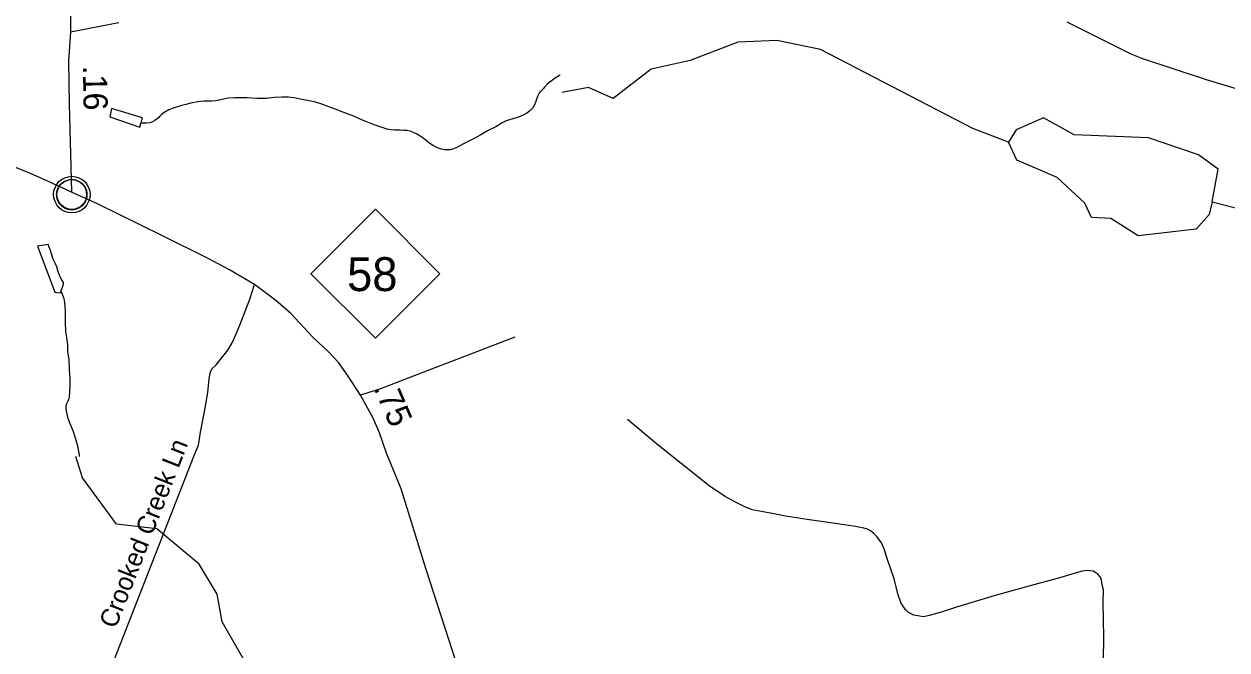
# Model space of a CAD drawing. Extents: x 2220236 to 2384410, y 720751 to 894131.
# Drawn here: x 2293089 to 2299305, y 819421 to 822655 of the extents above; entities that cross this region are included whole.
import ezdxf

# ---------------------------------------------------------------- set-up
doc = ezdxf.new("R2010")
doc.units = 0
for name, color, linetype in [('Exist Civil Demographics Community CELL', 7, 'Continuous'), ('Exist Hydrographic Misc Water Feature', 7, 'Continuous'), ('Exist Hydrographic Pond Under 1500 Sq Ft', 7, 'Continuous'), ('Exist Road Non-System Type 51', 7, 'Continuous'), ('Exist Road Non-System Type 51 Label', 7, 'Continuous'), ('Exist Road Primary NC Attributed', 7, 'Continuous'), ('Exist Road Primary NC Service Mileage Hundredths English Label', 7, 'Continuous'), ('Exist Road Primary NC Shield CELL', 7, 'Continuous'), ('Exist Road Primary NC Shield Number Label', 7, 'Continuous'), ('Exist Road Secondary Mileage Hundredths English Label', 7, 'Continuous'), ('Exist Road Secondary Type 51 Attributed', 7, 'Continuous')]:
    doc.layers.add(name, color=color, linetype=linetype)

msp = doc.modelspace()

# ---------------------------------------------------------------- linework, layer by layer
at = {"layer": 'Exist Civil Demographics Community CELL'}
msp.add_lwpolyline([(2293257.9, 821786.3), (2293258.9, 821791.9), (2293260.7, 821798.5), (2293263.6, 821805.7), (2293266.5, 821811.4), (2293269.9, 821817.2), (2293273.6, 821822.3), (2293277.6, 821826.7), (2293282.2, 821831.3), (2293287.7, 821835.9), (2293293.2, 821839.5), (2293298, 821842.4), (2293303.1, 821844.8), (2293308.5, 821847.1), (2293314.2, 821849), (2293318.5, 821850.1), (2293323.4, 821850.8), (2293327.5, 821851.6), (2293333.9, 821851.8), (2293338.3, 821851.7), (2293344, 821851.5), (2293348.9, 821850.7), (2293353.8, 821849.7), (2293358.8, 821848.3), (2293363.9, 821846.4), (2293370.6, 821843.5), (2293376.9, 821840), (2293381.9, 821836.4), (2293387.1, 821832.4), (2293390.4, 821829.3), (2293394.5, 821824.9), (2293398.4, 821820.2), (2293401.5, 821815.6), (2293404.6, 821810.6), (2293407, 821805.4), (2293409.1, 821800.4), (2293410.6, 821795.4), (2293411.9, 821790.8), (2293413, 821784.8), (2293413.6, 821780.1), (2293413.9, 821774.1), (2293413.7, 821768.3), (2293413.1, 821762.6), (2293412.2, 821757.1), (2293410.6, 821751), (2293408.7, 821745.1), (2293406.4, 821740.1), (2293403.2, 821734.1), (2293399.9, 821728.7), (2293396.5, 821724), (2293392.3, 821719.3), (2293387, 821714.3), (2293382, 821710.2), (2293377, 821706.8), (2293372.6, 821704.3), (2293365.8, 821701), (2293358.7, 821698.3), (2293352.7, 821696.8), (2293346.1, 821695.5), (2293341.7, 821695.1), (2293337.2, 821694.8), (2293331.6, 821694.8), (2293327.3, 821695.2), (2293321.7, 821696), (2293315.8, 821697.3), (2293311.2, 821698.6), (2293306, 821700.4), (2293301.4, 821702.4), (2293297.5, 821704.7), (2293290.7, 821708.7), (2293285.1, 821713), (2293280.2, 821717.5), (2293275.8, 821722.4), (2293272.6, 821726.3), (2293269.6, 821730.5), (2293265.5, 821737.6), (2293263.8, 821741.1), (2293262.1, 821745.2), (2293259.5, 821753.4), (2293257.9, 821760.4), (2293257.3, 821765.6), (2293256.9, 821771.9), (2293256.9, 821776.6), (2293257.4, 821783)], close=True, dxfattribs=at)
for centre, radius in [((2293335.6, 821773.9), 94.3), ((2293335.3, 821774.2), 76.7)]:
    msp.add_circle(centre, radius, dxfattribs=at)
at = {"layer": 'Exist Hydrographic Misc Water Feature'}
for points in [[(2298175.1, 822044.6), (2297991.2, 822115.9), (2297204.2, 822523.5), (2296978.2, 822570), (2296778.1, 822561.8), (2296530.2, 822466.3), (2296330, 822422.1), (2296132.2, 822269.5), (2296006.1, 822326.8), (2295867.4, 822301.5)], [(2295859.8, 822388.8), (2295855.5, 822388.3), (2295847.6, 822383.5), (2295837.6, 822377.8), (2295825.6, 822369.9), (2295812, 822359.7), (2295792, 822343.7), (2295778.2, 822329.2), (2295770.5, 822319.5), (2295756.4, 822305), (2295750.3, 822297), (2295744.5, 822284.6), (2295736.6, 822266.8), (2295733.1, 822255.4), (2295727.9, 822242.3), (2295724.7, 822234.2), (2295717.3, 822221.2), (2295703.2, 822206.8), (2295687.5, 822194), (2295663.7, 822182.3), (2295641.5, 822173.6), (2295613.8, 822165.3), (2295579.8, 822155.2), (2295559.9, 822145.1), (2295526.3, 822124.5), (2295484.2, 822102.4), (2295448.4, 822081.8), (2295410.9, 822062), (2295362.9, 822037.7), (2295341.3, 822025), (2295321.4, 822014.6), (2295307.2, 822010), (2295290.7, 822005.4), (2295281.5, 822004.9), (2295273.6, 822004.1), (2295261.2, 822005.4), (2295245.1, 822008), (2295225, 822016), (2295199.7, 822028.6), (2295180.9, 822041.5), (2295169, 822051.6), (2295142.5, 822071.8), (2295132.4, 822076.9), (2295120.8, 822085.4), (2295108.8, 822091.2), (2295100.7, 822094.6), (2295084.4, 822101.5), (2295068.4, 822104.5), (2295050.4, 822104.9), (2295028.4, 822106), (2295004.5, 822105.8), (2294984.5, 822107.9), (2294972.7, 822109.7), (2294964.6, 822111.5), (2294898.5, 822134.9), (2294838.3, 822158.4), (2294796, 822176.4), (2294742, 822198.2), (2294709.8, 822210.3), (2294663.6, 822226.7), (2294627.5, 822240.5), (2294595.5, 822250.4), (2294561.6, 822258.3), (2294515.5, 822267.5), (2294485.1, 822273), (2294455.4, 822276.9), (2294421.3, 822277), (2294383.5, 822274.5), (2294339.5, 822270.5), (2294293.5, 822269.8), (2294239.5, 822273.2), (2294179.5, 822274.4), (2294143.4, 822271.9), (2294103.5, 822263.9), (2294079.8, 822257.8), (2294057.8, 822255.6), (2294017.1, 822255.8), (2293987.5, 822253.1), (2293949.7, 822246.4), (2293923.9, 822239.7), (2293897.9, 822232), (2293876.1, 822225.9), (2293854, 822218.9), (2293836.4, 822211), (2293828.1, 822207.2), (2293818.2, 822201.6), (2293805.9, 822193), (2293798.5, 822187.2), (2293790.5, 822179.2), (2293784.5, 822172.7), (2293776.8, 822164.7), (2293765.1, 822156.1), (2293752.8, 822148.8), (2293740.9, 822145.1), (2293720.9, 822142.2), (2293698.9, 822142.7), (2293693, 822141.8)], [(2298604.1, 821655.3), (2298570.3, 821729.3), (2298427.2, 821861.4), (2298218.2, 821951.2), (2298175.1, 822044.6)], [(2299228.3, 821736.5), (2299403.2, 821691.2), (2300086.2, 821728.9), (2300628.2, 821626.5), (2300946.3, 821531.2), (2301054.3, 821558.6), (2301216.3, 821985.2)], [(2293279.8, 821273), (2293289.1, 821249.9), (2293295.1, 821236.6), (2293297.6, 821216.9), (2293300.3, 821173.6), (2293300.3, 821140.8), (2293300.4, 821112.9), (2293302.7, 821066.9), (2293307.3, 821034.7), (2293313.4, 820998.5), (2293313.6, 820960.8), (2293320.4, 820922.2), (2293322.6, 820870.4), (2293324.9, 820824.4), (2293325.4, 820784.4), (2293323.6, 820758.8), (2293321.9, 820726.1), (2293320.1, 820718.9), (2293318.1, 820714.7), (2293314.3, 820706.6), (2293306.4, 820688.7), (2293304.2, 820681.5), (2293304, 820670.7), (2293306.6, 820654.2), (2293313.9, 820623.9), (2293325.3, 820590.9), (2293340, 820555.2), (2293353.6, 820516.5), (2293363.1, 820483.5), (2293372.8, 820429.2), (2293374.3, 820421)], [(2294282.2, 819268.4), (2294113.3, 819567.1), (2294087.2, 819708.7), (2293994.3, 819864.7), (2293775.3, 820046.4), (2293567.2, 820070.4), (2293390.2, 820310.2), (2293357, 820420.9)]]:
    msp.add_lwpolyline(points, dxfattribs=at)
at = {"layer": 'Exist Hydrographic Pond Under 1500 Sq Ft'}
for points in [[(2293693, 822141.8), (2293701.1, 822169.5), (2293540.1, 822218.8), (2293532.6, 822174.7), (2293687, 822122.3), (2293693, 822141.8)], [(2299228.3, 821736.5), (2299259.3, 821905.2), (2299158.2, 821979.8), (2298899.2, 822067.7), (2298516.1, 822081.6), (2298357.2, 822170.2), (2298216.1, 822108.6), (2298175.1, 822044.6)], [(2299228.3, 821736.5), (2299212.3, 821670.3), (2299146.3, 821595.3), (2298846.3, 821560.1), (2298704.2, 821649.5), (2298604.1, 821655.3)], [(2293279.8, 821273), (2293280.8, 821277.9), (2293286.5, 821295.9), (2293292.7, 821310.5), (2293293.1, 821316.4), (2293292.6, 821320.3), (2293282.4, 821334.6), (2293271.7, 821357.8), (2293265.8, 821374.3), (2293257.5, 821399.8), (2293251.9, 821416.3), (2293241.5, 821436.2), (2293233.7, 821456), (2293225.1, 821484.1), (2293218.9, 821501.6), (2293212.6, 821515.5), (2293159, 821506.8), (2293246.9, 821269.8), (2293258, 821267.9), (2293271.1, 821266), (2293275.1, 821267.6), (2293279, 821269.8), (2293279.8, 821273)]]:
    msp.add_lwpolyline(points, dxfattribs=at)
at = {"layer": 'Exist Road Non-System Type 51'}
for points in [[(2293541.1, 819334.3), (2293968.5, 820425.9), (2293989.7, 820479.9), (2294000.1, 820546), (2294026.9, 820678.2), (2294038.2, 820752.4), (2294045.6, 820820.4), (2294051.3, 820852.5), (2294061.1, 820874.5), (2294082.8, 820896.6), (2294142.1, 820969.2), (2294163.9, 821007.5), (2294191.2, 821069.7), (2294224.5, 821152), (2294255.6, 821234.2), (2294280.4, 821308.7)], [(2295625, 821037.6), (2295148.8, 820854.9), (2294930.3, 820770), (2294828.1, 820737.8)], [(2298664.7, 819246.1), (2298668, 819487.6), (2298664.7, 819667.1), (2298666.3, 819731.8), (2298660.7, 819757.1), (2298655.1, 819792.3), (2298638.2, 819812), (2298626.9, 819820.5), (2298612.9, 819827.5), (2298596, 819830.3), (2298581.9, 819831.8), (2298556.6, 819827.5), (2298536.9, 819823.3), (2298503.1, 819812), (2298446.8, 819795.1), (2298269.6, 819747.3), (2298107.8, 819702.2), (2297908, 819643.1), (2297822.2, 819614.9), (2297765.9, 819599.5), (2297736.3, 819592.4), (2297718.1, 819595.2), (2297687.1, 819600.9), (2297659, 819614.9), (2297644.9, 819629), (2297633.6, 819644.5), (2297619.6, 819667), (2297604.1, 819710.7), (2297584.4, 819789.5), (2297552, 819883.8), (2297530.9, 819947.2), (2297519.7, 819973.9), (2297495.8, 820007.7), (2297478.9, 820024.6), (2297462, 820037.3), (2297446.5, 820045.7), (2297428.2, 820050), (2297386, 820058.4), (2297291.7, 820072.5), (2297135.6, 820095), (2297024.4, 820113.3), (2296945.6, 820127.4), (2296851.4, 820145.7), (2296813.4, 820161.2), (2296765.6, 820185.1), (2296707.9, 820216.1), (2296629.1, 820269.6), (2296484.2, 820385), (2296356.1, 820486.4), (2296207, 820611.7)]]:
    msp.add_lwpolyline(points, dxfattribs=at)
at = {"layer": 'Exist Road Primary NC Attributed'}
for points in [[(2293334, 821786.6), (2293214.6, 821841.1), (2293109.2, 821888.5), (2292960.9, 821946.5)], [(2295323.9, 819353), (2295166.8, 819836.2), (2295038.2, 820253.3), (2294962, 820437.2), (2294925.8, 820542.8), (2294893.2, 820618.5), (2294828.1, 820737.8), (2294767.3, 820831.2), (2294714.6, 820904.7), (2294662, 820962.2), (2294583.4, 821035.4), (2294466.6, 821159.4), (2294389.3, 821226.1), (2294280.4, 821308.7), (2294149.6, 821384.3), (2294037.3, 821445.8), (2293803.7, 821560), (2293467.5, 821725.1), (2293334, 821786.6)]]:
    msp.add_lwpolyline(points, dxfattribs=at)
at = {"layer": 'Exist Road Primary NC Shield CELL'}
msp.add_lwpolyline([(2294571, 821364.9), (2294904, 821697.9), (2295237, 821364.9), (2294904, 821031.9)], close=True, dxfattribs=at)
at = {"layer": 'Exist Road Secondary Type 51 Attributed'}
for points in [[(2292711.5, 826353.2), (2292722.9, 826294.1), (2292739.6, 826207.4), (2292776.5, 826040.4), (2292818.6, 825857.7), (2292859, 825675), (2292895.9, 825502.8), (2292960.9, 825218.1), (2293018.8, 824972.2), (2293058.3, 824845.5), (2293107.7, 824691.9), (2293146.5, 824598.4), (2293193.4, 824494.9), (2293220.7, 824441.5), (2293271.7, 824302.7), (2293303.3, 824172.7), (2293320.8, 824025.1), (2293325.2, 823814.3), (2293321.7, 823594.6), (2293323.5, 823339.9), (2293326.1, 823014.8), (2293327.9, 822612.4)], [(2293579, 822661.6), (2293327.9, 822612.4)], [(2299382.4, 822310.9), (2299199.9, 822366.8), (2298870.9, 822475.2), (2298810.7, 822498.6), (2298479, 822664.8)], [(2293327.9, 822612.4), (2293318.6, 822464.9), (2293322.5, 822241.1), (2293334, 821786.6)]]:
    msp.add_lwpolyline(points, dxfattribs=at)

# ---------------------------------------------------------------- texts
at = {"layer": 'Exist Road Non-System Type 51 Label'}
msp.add_text('Crooked Creek Ln', height=95, rotation=68.62386, dxfattribs=at).set_placement((2293562.1, 819527.2))
at = {"layer": 'Exist Road Primary NC Service Mileage Hundredths English Label'}
msp.add_text('.75', height=125, rotation=293.30041, dxfattribs=at).set_placement((2294893.3, 820776.2))
at = {"layer": 'Exist Road Primary NC Shield Number Label'}
msp.add_text('58', height=175, dxfattribs=at).set_placement((2294758.2, 821275.2))
at = {"layer": 'Exist Road Secondary Mileage Hundredths English Label'}
msp.add_text('.16', height=125, rotation=270.99859, dxfattribs=at).set_placement((2293392.6, 822439.7))

doc.saveas('drawing.dxf')
